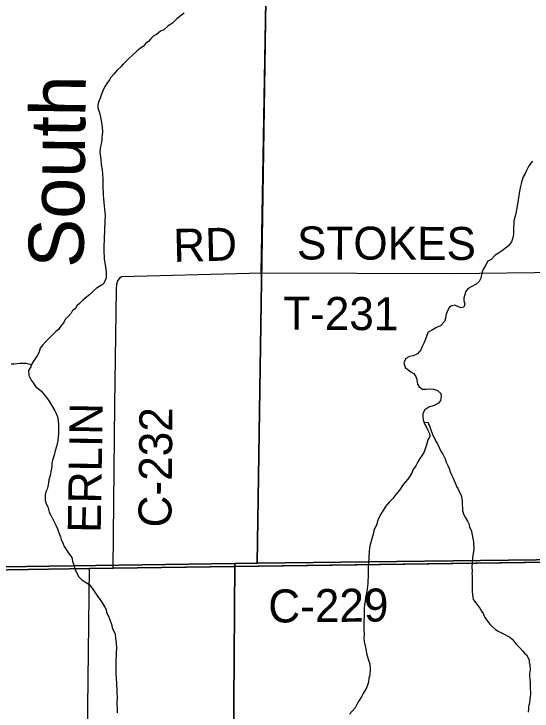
# Model space of a CAD drawing. Extents: x 1588073 to 2013523, y 1090242 to 1357120.
# Drawn here: x 1825493 to 1830205, y 1216746 to 1223082 of the extents above; entities that cross this region are included whole.
import ezdxf

# ---------------------------------------------------------------- set-up
doc = ezdxf.new("R2010")
doc.units = 0
for name, color, linetype in [('GM_X_County_Road', 7, 'Continuous'), ('GM_X_County_Road_Text', 7, 'Continuous'), ('GM_X_Minor_River', 7, 'Continuous'), ('GM_X_Minor_River_Text', 7, 'Continuous'), ('GM_X_Section', 7, 'Continuous'), ('GM_X_Township', 7, 'Continuous'), ('GM_X_Township_Road', 7, 'Continuous'), ('GM_X_Township_Road_Text', 7, 'Continuous')]:
    doc.layers.add(name, color=color, linetype=linetype)

msp = doc.modelspace()

# ---------------------------------------------------------------- linework, layer by layer
at = {"layer": 'GM_X_County_Road'}
for points in [[(1826396.2, 1218045.7), (1826409.9, 1219531.4), (1826424.7, 1220578.1), (1826429.5, 1220626.2), (1826431.6, 1220636.2), (1826433.8, 1220650.2), (1826440, 1220660.1), (1826458.5, 1220685.9), (1826470.7, 1220695.7), (1827631.8, 1220727.3), (1827742.1, 1220729.5), (1827786.7, 1223380.4), (1827861.9, 1226438)], [(1828830.6, 1218078.6), (1832767, 1218131.7), (1832903.7, 1218133.9)], [(1826024.2, 1218040.2), (1826179.5, 1218042.8), (1826396.2, 1218045.7), (1828830.6, 1218078.6)], [(1816994.8, 1217862.6), (1817121.9, 1217871.3), (1819562.3, 1217916.3), (1822251.4, 1217973.4), (1822453.9, 1217980.2), (1826024.2, 1218040.2)], [(1826077.2, 1210525.9), (1826120.4, 1212997.4), (1826179.5, 1218042.8)]]:
    msp.add_lwpolyline(points, dxfattribs=at)
at = {"layer": 'GM_X_Minor_River'}
for points in [[(1827041.1, 1223090.6), (1827016.9, 1223072.8), (1826974.5, 1223039.2), (1826933.9, 1222997.6), (1826895.6, 1222975.9), (1826857.1, 1222938.2), (1826824.9, 1222924.6), (1826788.5, 1222894.9), (1826760.3, 1222879.1), (1826734, 1222853.4), (1826715.7, 1222831.5), (1826691.5, 1222817.7), (1826667.1, 1222785.9), (1826642.9, 1222772.2), (1826612.6, 1222748.4), (1826572.1, 1222708.8), (1826537.7, 1222677.1), (1826515.4, 1222655.3), (1826487, 1222625.5), (1826466.8, 1222603.7), (1826428.3, 1222568), (1826399.9, 1222536.2), (1826373.5, 1222504.5), (1826361.2, 1222482.6), (1826338.8, 1222448.7), (1826322.5, 1222424.8), (1826308.2, 1222398.9), (1826289.6, 1222353), (1826277.2, 1222317.1), (1826260.8, 1222281.2), (1826256.5, 1222253.2), (1826256.2, 1222229.1), (1826273.6, 1222174.8), (1826279.3, 1222148.7), (1826283, 1222124.6), (1826288.7, 1222096.5), (1826296.3, 1222054.3), (1826297.8, 1222012.2), (1826295.5, 1221984.2), (1826293.2, 1221960.1), (1826290.9, 1221938.1), (1826288.7, 1221914.1), (1826282.4, 1221890.1), (1826276, 1221862.1), (1826273.6, 1221822.1), (1826279.2, 1221783.9), (1826282.9, 1221757.8), (1826286.4, 1221713.7), (1826295.8, 1221665.5), (1826297.4, 1221629.4), (1826300.9, 1221581.2), (1826302.5, 1221549.1), (1826301.8, 1221491), (1826303.5, 1221462.9), (1826305.2, 1221436.9), (1826306.9, 1221402.8), (1826310.5, 1221368.7), (1826314.1, 1221336.6), (1826317.8, 1221310.4), (1826319.5, 1221278.4), (1826321.2, 1221252.3), (1826320.5, 1221198.2), (1826318.3, 1221174.2), (1826315.9, 1221140.1), (1826315.3, 1221092), (1826313, 1221066), (1826311.6, 1220937.7), (1826314.6, 1220853.5), (1826318.3, 1220823.4), (1826329.6, 1220759.1), (1826331.3, 1220733.1)], [(1830208.4, 1221743.8), (1830175.9, 1221702), (1830155.3, 1221658.2), (1830141, 1221632.3), (1830124.6, 1221600.4), (1830112.2, 1221566.4), (1830105.9, 1221538.4), (1830095.5, 1221500.5), (1830086.9, 1221452.4), (1830080.4, 1221410.4)], [(1830080.4, 1221410.4), (1830071.7, 1221354.4), (1830065.4, 1221320.4), (1830061, 1221290.4), (1830056.7, 1221264.4), (1830048.4, 1221236.4), (1830040, 1221200.4), (1830037.6, 1221172.4), (1830035.3, 1221142.3), (1830036.9, 1221108.2), (1830036.6, 1221080.2), (1830030.2, 1221046.2), (1830017.8, 1221010.2), (1829991.3, 1220974.4), (1829934.8, 1220932.9), (1829900.4, 1220907.2), (1829868.2, 1220889.6), (1829831.7, 1220849.9), (1829803.4, 1220834.1), (1829783, 1220802.3), (1829764.6, 1220764.4), (1829752.3, 1220738.5), (1829739.6, 1220680.5), (1829725.2, 1220650.6), (1829696.9, 1220626.8), (1829650.6, 1220601.3), (1829622.4, 1220587.5), (1829598, 1220557.7), (1829593.7, 1220531.7), (1829583.3, 1220501.8), (1829583, 1220473.7), (1829592.7, 1220447.5), (1829584.4, 1220415.6), (1829558.3, 1220411.8), (1829530.4, 1220422.2), (1829502.5, 1220436.5), (1829476.3, 1220428.8), (1829450.1, 1220413), (1829429.6, 1220369.1), (1829421.3, 1220341.1), (1829419, 1220315.1), (1829408.6, 1220287.2), (1829372.1, 1220247.5), (1829335.9, 1220231.8), (1829289.5, 1220206.3), (1829261.3, 1220188.5), (1829247, 1220160.6), (1829236.6, 1220126.6), (1829222.2, 1220094.7), (1829205.8, 1220060.8), (1829193.4, 1220028.9), (1829162.9, 1219993.1), (1829122.7, 1219975.6), (1829090.5, 1219967.9), (1829056.3, 1219950.2), (1829039.8, 1219910.3), (1829051.4, 1219870.1), (1829101, 1219829.4), (1829128.9, 1219815.1), (1829148.6, 1219786.8), (1829158.3, 1219758.7), (1829163.8, 1219718.6), (1829179.5, 1219692.3), (1829209.3, 1219672), (1829241.4, 1219671.6), (1829269.5, 1219675.3), (1829309.5, 1219670.9), (1829343.4, 1219660.5), (1829375.1, 1219632.1), (1829378.8, 1219606), (1829372.4, 1219570), (1829354.1, 1219544.1), (1829315.8, 1219522.5), (1829265.5, 1219507), (1829229.2, 1219483.3), (1829212.8, 1219451.4), (1829210.5, 1219423.4), (1829214.2, 1219393.3), (1829225.8, 1219357.1), (1829241.5, 1219330.9), (1829253.2, 1219304.7), (1829270.8, 1219268.4), (1829276.5, 1219242.3), (1829256.1, 1219210.4), (1829245.6, 1219166.5), (1829224.9, 1219102.6), (1829204.5, 1219070.7), (1829184.1, 1219040.8), (1829165.8, 1219011), (1829149.3, 1218975.1), (1829124.9, 1218941.3), (1829112.5, 1218911.3), (1829092.1, 1218879.5), (1829075.8, 1218853.6), (1829033.2, 1218803.9), (1828998.6, 1218754.2), (1828966.1, 1218714.5), (1828937.6, 1218676.7), (1828905.2, 1218643), (1828874.8, 1218609.2), (1828852.3, 1218575.4)], [(1826331.3, 1220733.1), (1826331, 1220711), (1826330.7, 1220685), (1826322.4, 1220659), (1826304, 1220627.1), (1826273.8, 1220607.4), (1826241.5, 1220585.7), (1826213.2, 1220563.9), (1826178.7, 1220528.2), (1826140.3, 1220498.6), (1826118.1, 1220480.8), (1826087.7, 1220451), (1826063.4, 1220429.2), (1826049.1, 1220403.3), (1826024.9, 1220385.6), (1826012.6, 1220361.6), (1825990.2, 1220333.8), (1825959.8, 1220304.1), (1825945.5, 1220278.2), (1825925.2, 1220254.4), (1825896.7, 1220214.6), (1825872.5, 1220194.8), (1825844.1, 1220165), (1825811.7, 1220131.3), (1825781.3, 1220101.6), (1825754.9, 1220073.8), (1825730.6, 1220044), (1825718.1, 1220002), (1825707.8, 1219980.1), (1825671.1, 1219926.4), (1825656.8, 1219902.5), (1825646.5, 1219874.5), (1825624.1, 1219840.7), (1825627.6, 1219796.5), (1825649.1, 1219752.2), (1825668.9, 1219730), (1825692.5, 1219693.6), (1825744.1, 1219655), (1825757.9, 1219630.8), (1825779.7, 1219608.5), (1825807.3, 1219572.1), (1825834.8, 1219527.7), (1825866.3, 1219475.3), (1825878, 1219449.1), (1825887.7, 1219418.9), (1825895.3, 1219386.8), (1825898.9, 1219348.7), (1825897.9, 1219262.5), (1825895.6, 1219240.5), (1825891.2, 1219202.4), (1825886.9, 1219178.4), (1825880.6, 1219150.4), (1825868.1, 1219112.5), (1825859.7, 1219072.5), (1825845.1, 1219026.5), (1825838.8, 1218994.5), (1825836.5, 1218968.5), (1825832.1, 1218934.5), (1825823.5, 1218886.5), (1825811, 1218846.5), (1825806.7, 1218820.5), (1825800.3, 1218786.5), (1825794, 1218762.5), (1825783.8, 1218738.6), (1825775.4, 1218710.6), (1825776.8, 1218658.5), (1825786.5, 1218628.3), (1825800.2, 1218602.1), (1825813.7, 1218553.8), (1825831.4, 1218521.6), (1825858.8, 1218465.2), (1825872.4, 1218435), (1825888.1, 1218402.7), (1825905.6, 1218358.4), (1825915.3, 1218330.3), (1825923, 1218306.1), (1825940.6, 1218265.9), (1825950.3, 1218241.7), (1825997.6, 1218169.1), (1826019.3, 1218140.8), (1826024.9, 1218108.6), (1826036.5, 1218072.4), (1826042.3, 1218048.3), (1826052, 1218022.1), (1826083.4, 1217965.7), (1826107.1, 1217941.4), (1826142.9, 1217916.9), (1826172.8, 1217898.6), (1826194.5, 1217876.3), (1826210.3, 1217854.1), (1826230, 1217825.8), (1826251.6, 1217789.5), (1826277.3, 1217755.2), (1826300.9, 1217720.8), (1826318.6, 1217690.6), (1826330.4, 1217668.4), (1826334, 1217640.3), (1826353.7, 1217608), (1826378.9, 1217535.6), (1826386.6, 1217505.4), (1826396.3, 1217481.3)], [(1825653.8, 1219894.2), (1825602.8, 1219905), (1825546.7, 1219905.6), (1825494.6, 1219900.2), (1825466.5, 1219898.5)], [(1829221.5, 1219370.4), (1829258.9, 1219369.6), (1829262.9, 1219353.6), (1829271, 1219337.6), (1829285.3, 1219301.6), (1829295.4, 1219267.5), (1829307.6, 1219239.5), (1829319.7, 1219219.5), (1829327.8, 1219201.5), (1829344, 1219175.5), (1829356.2, 1219147.5), (1829370.3, 1219121.5), (1829382.5, 1219099.5), (1829392.6, 1219079.4), (1829404.7, 1219057.4), (1829414.9, 1219037.4), (1829425, 1219009.4), (1829439.2, 1218977.4), (1829451.4, 1218951.4), (1829461.5, 1218921.3), (1829473.7, 1218893.3), (1829485.9, 1218863.3), (1829500.1, 1218831.3), (1829510.2, 1218805.2), (1829518.3, 1218787.2), (1829528.5, 1218769.2), (1829540.6, 1218741.2), (1829552.8, 1218719.2), (1829562.9, 1218697.2), (1829567, 1218673.1), (1829569.2, 1218649.1), (1829569.3, 1218617), (1829571.4, 1218592.9), (1829573.6, 1218564.8), (1829577.7, 1218548.8), (1829583.8, 1218530.8), (1829597.9, 1218508.8), (1829618.1, 1218472.8), (1829632.3, 1218442.8), (1829634.4, 1218418.7), (1829650.6, 1218390.7), (1829652.7, 1218376.7), (1829658.9, 1218348.6), (1829667, 1218314.6), (1829669.1, 1218298.5), (1829671.2, 1218284.5), (1829673.4, 1218256.4), (1829675.4, 1218242.4), (1829675.5, 1218220.3), (1829669.7, 1218178.2), (1829663.9, 1218138.1), (1829660.1, 1218093.9), (1829658.3, 1218059.8), (1829660.5, 1218013.7), (1829658.6, 1217993.6), (1829658.7, 1217975.6), (1829660.9, 1217949.5), (1829661, 1217931.4), (1829659.2, 1217875.3), (1829659.5, 1217831.1), (1829665.7, 1217777), (1829667.8, 1217761), (1829684, 1217743), (1829700.1, 1217721), (1829728.4, 1217681.1), (1829746.5, 1217653.1), (1829758.7, 1217631.1), (1829772.9, 1217603), (1829791, 1217575.1), (1829809.2, 1217551.1), (1829823.3, 1217533.1), (1829845.5, 1217511.1), (1829873.7, 1217487.2), (1829897.8, 1217471.3), (1829925.9, 1217457.4), (1829952, 1217443.4), (1829984.2, 1217427.6), (1830002.3, 1217417.6), (1830022.4, 1217399.6), (1830038.5, 1217381.7), (1830056.7, 1217357.7), (1830072.8, 1217341.7), (1830093, 1217319.8), (1830117.2, 1217291.8), (1830137.3, 1217271.8), (1830153.4, 1217257.9), (1830167.5, 1217235.9), (1830177.7, 1217207.8), (1830179.8, 1217185.8), (1830185.9, 1217167.8), (1830186.2, 1217119.6), (1830182.3, 1217085.5), (1830182.5, 1217061.4), (1830184.6, 1217037.4), (1830186.8, 1217003.3), (1830188.9, 1216967.2), (1830189.3, 1216899), (1830187.4, 1216874.9), (1830185.5, 1216860.9), (1830185.5, 1216846.8), (1830181.6, 1216824.8)], [(1828852.3, 1218575.4), (1828825.8, 1218531.6), (1828803.2, 1218481.7), (1828788.7, 1218435.8), (1828770.2, 1218397.9), (1828759.7, 1218353.9), (1828740.9, 1218290), (1828730.4, 1218248), (1828723.8, 1218197.9), (1828719.2, 1218141.9), (1828716.6, 1218091.8), (1828714.1, 1218049.7), (1828715.8, 1218023.6), (1828715.5, 1217989.6), (1828713.2, 1217963.6), (1828712.8, 1217931.5), (1828710.5, 1217905.4), (1828703.9, 1217857.4), (1828701.6, 1217831.4), (1828697.3, 1217805.4), (1828691, 1217779.4), (1828686.6, 1217745.4), (1828680.3, 1217713.4), (1828677.9, 1217679.3), (1828675.7, 1217492.9), (1828677.2, 1217444.8), (1828674.8, 1217406.8), (1828678.4, 1217376.6), (1828688, 1217338.5), (1828693.7, 1217308.3), (1828703.1, 1217258.1), (1828720.5, 1217199.8), (1828728.2, 1217173.7), (1828733.7, 1217127.5), (1828731, 1217073.4), (1828720.7, 1217043.5), (1828716.3, 1217009.4), (1828701.7, 1216961.5), (1828669, 1216905.7), (1828652.7, 1216873.8), (1828626.1, 1216832), (1828611.8, 1216806.1), (1828595.5, 1216776.2), (1828544.7, 1216718.7)], [(1826396.3, 1217481.3), (1826412, 1217447.1), (1826417.5, 1217404.9), (1826421.1, 1217370.8), (1826424.4, 1217312.6), (1826424.1, 1217282.6), (1826421.7, 1217246.5), (1826419.3, 1217212.5), (1826418.3, 1217122.3), (1826419.9, 1217086.2), (1826421.3, 1217038.1), (1826424.9, 1216999.9), (1826426.6, 1216975.9), (1826428.2, 1216943.8), (1826429.9, 1216909.7), (1826431.4, 1216871.6), (1826428.8, 1216813.5), (1826430.2, 1216763.4), (1826431.8, 1216729.3)], [(1830181.6, 1216824.8), (1830173.8, 1216784.6), (1830171.9, 1216766.6), (1830168.1, 1216734.4)]]:
    msp.add_lwpolyline(points, dxfattribs=at)
at = {"layer": 'GM_X_Section'}
for points in [[(1833069.2, 1223464.2), (1832921.8, 1218155.8), (1832785.7, 1218150.4), (1827704.4, 1218090.5), (1827787.4, 1223409.2)], [(1827787.4, 1223409.2), (1827704.4, 1218090.5), (1827502.3, 1218087.8), (1822442.8, 1218013.1), (1822489.5, 1223297.9)], [(1832785.7, 1218150.4), (1832728.9, 1212977.6), (1827464.8, 1213017), (1827502.3, 1218087.8), (1827704.4, 1218090.5)], [(1827502.3, 1218087.8), (1827464.8, 1213017), (1822172, 1213057.9), (1822250.6, 1218004.3), (1822442.8, 1218013.1)]]:
    msp.add_lwpolyline(points, close=True, dxfattribs=at)
at = {"layer": 'GM_X_Township'}
for points in [[(1843595.8, 1223607.4), (1843524.8, 1220944.1), (1843455.9, 1218284.8), (1838096.1, 1218216.5), (1832903.7, 1218134), (1832767, 1218131.7), (1826396.2, 1218045.7), (1826179.5, 1218042.8), (1822453.9, 1217980.2), (1822251.4, 1217973.4), (1819562.3, 1217916.3), (1817121.9, 1217871.3), (1816931.3, 1217858.3), (1813178.6, 1217800.7), (1813063.7, 1217802), (1812123.4, 1217805.2), (1812125.2, 1217933.5), (1812142, 1219092.6), (1812144.8, 1219453.7), (1812142.7, 1220364.3), (1812190.2, 1223589.5)], [(1822453.9, 1217980.2), (1826179.5, 1218042.8), (1826396.2, 1218045.7), (1832767, 1218131.7), (1832903.7, 1218134), (1838096.1, 1218216.5), (1843455.9, 1218284.8), (1843390.3, 1212953.3), (1843337.8, 1209235.5), (1843273.2, 1204127.3), (1843209.4, 1199147.7), (1843132.3, 1191734.3), (1843104.9, 1189507.3), (1843067.6, 1186456.2), (1837772, 1186479.8), (1836614.4, 1186489.9), (1832498.6, 1186486.1), (1829632.6, 1186472.1), (1827562, 1186497.2), (1821834.9, 1186718.2)]]:
    msp.add_lwpolyline(points, dxfattribs=at)
at = {"layer": 'GM_X_Township_Road'}
msp.add_lwpolyline([(1827742.1, 1220729.5), (1829478, 1220723.7), (1830474.4, 1220733.8), (1831144.2, 1220779.3), (1832976.9, 1220802.3)], dxfattribs=at)

# ---------------------------------------------------------------- texts
at = {"layer": 'GM_X_County_Road_Text'}
for s, rotation, p in [('RD', 1.48162, (1826945.8, 1220827.9)), ('ERLIN', 89.06515, (1826281.9, 1218363.3)), ('C-232', 89.44939, (1826924.4, 1218413.6)), ('C-229', 0.55113, (1827807.4, 1217549.8))]:
    msp.add_text(s, height=300, rotation=rotation, dxfattribs=at).set_placement(p)
at = {"layer": 'GM_X_Minor_River_Text'}
msp.add_text('South', height=500.31, rotation=89.26494, dxfattribs=at).set_placement((1826125.1, 1220772.5))
at = {"layer": 'GM_X_Township_Road_Text'}
for s, rotation, p in [('STOKES', 359.81821, (1828066.7, 1220851)), ('T-231', 359.7193, (1827940.6, 1220212.3))]:
    msp.add_text(s, height=300, rotation=rotation, dxfattribs=at).set_placement(p)

doc.saveas('drawing.dxf')
